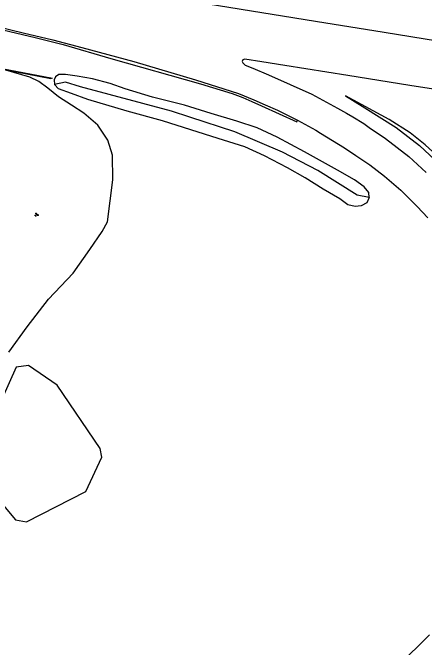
# Model space of a CAD drawing. Extents: x 131000 to 133013, y 393000 to 396501.
# Drawn here: x 131480.6 to 131571.2, y 394396 to 394535.6 of the extents above; entities that cross this region are included whole.
import ezdxf

# ---------------------------------------------------------------- set-up
doc = ezdxf.new("R2010")
doc.units = 0
for name, color, linetype in [('gg-knt-BGT kruinlijn', 7, 'Continuous'), ('gg-kwrk-duiker nz buis', 7, 'Continuous'), ('gt-symb-groenvak', 7, 'Continuous'), ('gx-grn-maaiveld', 7, 'Continuous')]:
    doc.layers.add(name, color=color, linetype=linetype)

# ---------------------------------------------------------------- blocks, each defined once
blk = doc.blocks.new('gt0-GRVAK')
at = {"layer": 'gt-symb-groenvak'}
for p, q in [((-0.11, 0.19), (-0.23, 0.24)), ((-0.18, 0.15), (0.09, 0.15)), ((-0.09, 0.21), (-0.16, 0.32)), ((-0.05, 0.21), (-0.05, 0.39)), ((0, 0.21), (0.06, 0.32)), ((0.02, 0.19), (0.13, 0.24)), ((0.26, -0.05), (0.2, 0.06)), ((0.31, -0.05), (0.31, 0.13)), ((0.35, -0.05), (0.41, 0.06)), ((-0.24, -0.23), (-0.36, -0.18)), ((-0.32, -0.26), (-0.05, -0.26)), ((-0.23, -0.21), (-0.29, -0.09)), ((-0.18, -0.2), (-0.18, -0.02)), ((-0.14, -0.21), (-0.07, -0.09)), ((-0.12, -0.23), (0, -0.18)), ((0.24, -0.07), (0.12, -0.02)), ((0.17, -0.11), (0.44, -0.11)), ((0.37, -0.07), (0.49, -0.02))]:
    blk.add_line(p, q, dxfattribs=at)

msp = doc.modelspace()

# ---------------------------------------------------------------- linework, layer by layer
at = {"layer": 'gg-knt-BGT kruinlijn'}
for p, q in [((131553.88, 394517.34), (131558.08, 394514.68)), ((131558.08, 394514.68), (131565.03, 394510.35)), ((131565.03, 394510.35), (131570.15, 394506.39)), ((131570.15, 394506.39), (131575.01, 394501.82))]:
    msp.add_line(p, q, dxfattribs=at)
at = {"layer": 'gg-kwrk-duiker nz buis'}
msp.add_lwpolyline([(131474.32, 394523.97), (131478.24, 394523.3), (131489.42, 394521.19)], dxfattribs=at)
at = {"layer": 'gx-grn-maaiveld'}
for points in [[(131325.68, 394567.53), (131332.18, 394566.67), (131372.96, 394560.95), (131408.73, 394555.59), (131435.2, 394551.56), (131438.02, 394551.12), (131438.72, 394551.02), (131444.91, 394550.06), (131446.37, 394549.84), (131461.55, 394547.5), (131463.2, 394547.25), (131478.38, 394544.91), (131478.67, 394544.87), (131480.19, 394544.63), (131504.54, 394540.71), (131547.23, 394533.72), (131562.37, 394531.36), (131594.38, 394526.11), (131617.36, 394522.44), (131646.66, 394517.79)], [(131458.9, 394535.74), (131460.52, 394535.49), (131462.13, 394535.23), (131475.54, 394532.81), (131475.66, 394532.79), (131475.89, 394532.75), (131477.42, 394532.47), (131482.96, 394531.21), (131489.48, 394529.63), (131495.87, 394527.94), (131507.28, 394524.86), (131520.85, 394520.86), (131530.33, 394517.85), (131533.69, 394516.46), (131536.2, 394515.36), (131538.9, 394514.15), (131543.31, 394511.99)], [(131475.59, 394532.41), (131475.8, 394532.37), (131477.16, 394532.14), (131485.61, 394530.17), (131491.75, 394528.62), (131502.23, 394525.55), (131521.97, 394519.99), (131528.95, 394517.83), (131531.24, 394516.94), (131533.23, 394516.05), (131535.34, 394515.13), (131543.14, 394511.63), (131543.31, 394511.99)], [(131582.75, 394517.29), (131567.97, 394519.6), (131554.33, 394521.81), (131540.53, 394523.98), (131535.44, 394524.8), (131531.7, 394525.37), (131531.25, 394525.21), (131531.14, 394524.85), (131531.3, 394524.55), (131531.8, 394524.1), (131533.47, 394523.4), (131536.94, 394521.97), (131546.43, 394517.67), (131552.12, 394514.6), (131554.09, 394513.53), (131555.46, 394512.7), (131557.89, 394511.2), (131559.07, 394510.37), (131562.62, 394507.97), (131567.76, 394503.98), (131571.6, 394500.47)], [(131474.11, 394523.97), (131478.2, 394523.35), (131489.06, 394521.28), (131489.02, 394521.08), (131478.83, 394523.02)], [(131479.82, 394460.91), (131483.8, 394466.51), (131488.52, 394472.6), (131493.96, 394478.3), (131497.59, 394483.55), (131500.32, 394487.47), (131501.47, 394489.63), (131502.63, 394498.86), (131502.61, 394504.25), (131501.55, 394507.56), (131499.34, 394510.9), (131496.29, 394513.52), (131493.56, 394515.24), (131490.7, 394517.12), (131488.37, 394519.04), (131486.37, 394520.46), (131484.41, 394521.4), (131480.89, 394522.44), (131478.83, 394523.02)], [(131559.04, 394494.93), (131558.95, 394496.07), (131557.96, 394497.34), (131555.82, 394498.84), (131552.09, 394500.96), (131544.83, 394505.03), (131538.82, 394508.2), (131534.43, 394510.3), (131529.96, 394511.78), (131524.31, 394513.47), (131518.45, 394515.24), (131511.38, 394517.04), (131505.38, 394518.88), (131502.06, 394520.04), (131498.17, 394521.03), (131494.83, 394521.65), (131492.26, 394522.02), (131490.77, 394521.98), (131490.08, 394521.53), (131489.76, 394520.81), (131489.85, 394519.8)], [(131559.04, 394494.93), (131556.39, 394495.47), (131547.73, 394500.91), (131539.96, 394504.95), (131529.52, 394509.37), (131519.61, 394512.62), (131515.57, 394513.94), (131495.58, 394519.3), (131492.23, 394520.31), (131489.85, 394519.8)], [(131559.04, 394494.93), (131558.54, 394493.82), (131557.32, 394493.14), (131555.98, 394492.97), (131554.37, 394493.36), (131552.63, 394494.67), (131548.96, 394496.77), (131545.01, 394499.27), (131541.1, 394501.47), (131536.02, 394504.15), (131531.72, 394506.09), (131525.85, 394507.96), (131519.8, 394509.85), (131513.59, 394511.84), (131505.85, 394513.94), (131497.16, 394516.54), (131493.55, 394517.8), (131490.75, 394518.86), (131489.85, 394519.8)], [(131600.8, 394440.24), (131601.19, 394446.46), (131601, 394452.52), (131600.37, 394457.64), (131599.55, 394462.16), (131597.93, 394467.77), (131595.91, 394473.3), (131593.92, 394477.53), (131591.58, 394482.37), (131589.11, 394486.34), (131586.12, 394490.85), (131582.74, 394495.22), (131579.35, 394499.01), (131575.59, 394502.71), (131571.41, 394506.56), (131568.04, 394509.2), (131563.48, 394512.13), (131553.88, 394517.34)], [(131543.31, 394511.99), (131547.29, 394509.79), (131548.38, 394509.14), (131553.6, 394505.9), (131556.12, 394504.18), (131559.18, 394502.11), (131562.44, 394499.62), (131566.04, 394496.59), (131569.64, 394492.97), (131571.96, 394490.51)], [(131499.91, 394439.78), (131490.4, 394453.65), (131484.15, 394457.97), (131481.43, 394457.64), (131476.38, 394446.61), (131473.39, 394438.05), (131475.98, 394430.26), (131481.29, 394424.09), (131483.66, 394423.59), (131496.76, 394430.31), (131500.25, 394437.81), (131499.91, 394439.78)], [(131572.3, 394398.73), (131569.47, 394395.89), (131566.01, 394392.69), (131562.33, 394389.79), (131558.09, 394386.79), (131554.33, 394384.55), (131550.82, 394382.91), (131547.33, 394381.58), (131541.54, 394379.85), (131537.2, 394378.86), (131533.31, 394378.11), (131528.64, 394377.76), (131525.48, 394377.74), (131523.22, 394377.91), (131520.49, 394378.27), (131516.74, 394378.98), (131512.01, 394380.08), (131499.73, 394382.99), (131489.31, 394385.5), (131474.94, 394388.98)]]:
    msp.add_lwpolyline(points, dxfattribs=at)

# ---------------------------------------------------------------- block references
at = {"layer": 'gt-symb-groenvak'}
msp.add_blockref('gt0-GRVAK', (131485.88, 394491.17), dxfattribs=at)

doc.saveas('drawing.dxf')
